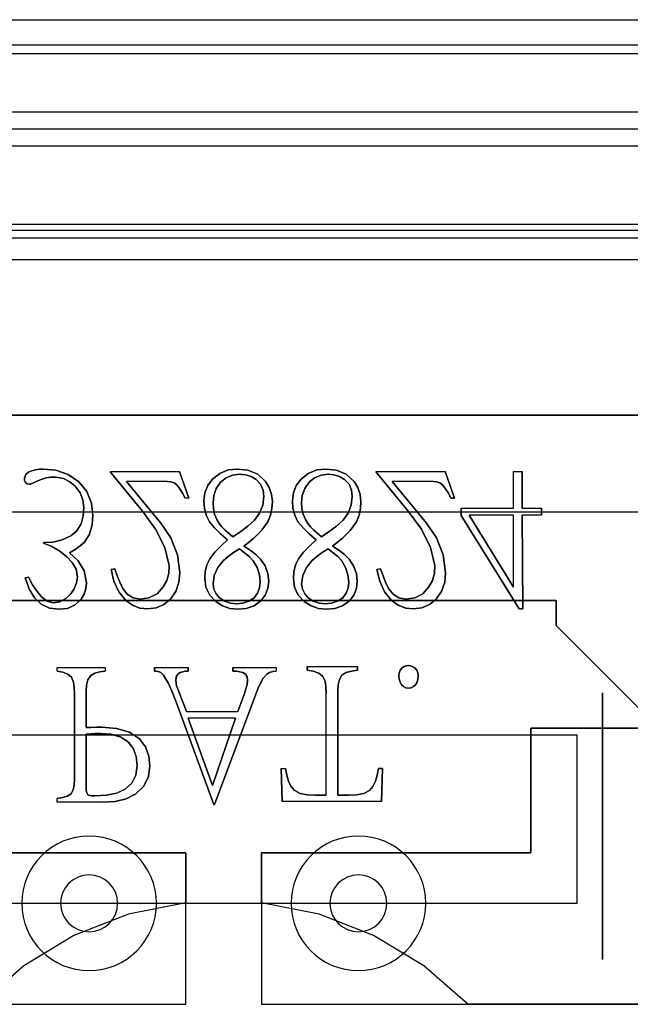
# Model space of a CAD drawing. Header units: millimetres. Extents: x 0 to 1524, y 0 to 1016.
# Tile 263 of 352: x 719.28 to 722.91, y 907.14 to 912.99. Entities that reach past the tile are written whole.
import ezdxf

# ---------------------------------------------------------------- set-up
doc = ezdxf.new("R2010")
doc.units = ezdxf.units.MM
doc.header["$LTSCALE"] = 83.82
doc.layers.get('0').update_dxf_attribs({"linetype": 'CONTINUOUS'})

msp = doc.modelspace()

# ---------------------------------------------------------------- linework, layer by layer
at = {"color": 4, "linetype": 'CONTINUOUS'}
for p, q in [((713.2444, 912.9884), (727.7444, 912.9884)), ((713.4444, 912.7884), (727.5444, 912.7884))]:
    msp.add_line(p, q, dxfattribs=at)
at = {"color": 7, "linetype": 'CONTINUOUS'}
for p, q in [((714.1944, 912.8384), (726.7944, 912.8384)), ((714.4944, 911.7384), (726.4944, 911.7384)), ((726.4169, 911.691), (714.5719, 911.691)), ((715.8944, 910.6384), (725.0944, 910.6384)), ((719.8216, 910.3049), (719.8216, 910.2994)), ((719.8216, 910.2994), (719.8216, 910.3049)), ((720.2874, 910.1459), (720.2308, 910.3049)), ((720.2308, 910.3049), (720.2874, 910.1459)), ((721.4003, 910.3049), (721.4003, 910.2994)), ((721.4003, 910.2994), (721.4003, 910.3049)), ((722.2675, 910.0872), (722.2675, 910.3049)), ((722.2675, 910.3049), (722.2675, 910.0872)), ((721.8443, 910.1459), (721.8661, 910.1459)), ((721.8661, 910.1459), (721.8443, 910.1459)), ((721.9057, 910.0872), (721.9057, 910.0425)), ((721.9057, 910.0425), (721.9057, 910.0872)), ((722.3828, 910.0446), (722.3828, 910.0872)), ((722.3828, 910.0872), (722.3828, 910.0446)), ((722.2712, 909.4874), (722.2675, 910.0446)), ((722.2675, 910.0446), (722.2712, 909.4874)), ((719.4227, 909.8815), (719.4227, 909.8783)), ((719.4227, 909.8783), (719.4227, 909.8815)), ((719.3334, 909.6758), (719.3139, 909.6714)), ((719.3139, 909.6714), (719.3334, 909.6758)), ((719.8466, 909.7248), (719.8248, 909.7215)), ((719.8248, 909.7215), (719.8466, 909.7248)), ((721.4253, 909.7248), (721.4035, 909.7215)), ((721.4035, 909.7215), (721.4253, 909.7248)), ((722.4694, 909.5384), (718.5194, 909.5384)), ((718.5194, 909.5384), (722.4694, 909.5384)), ((722.4694, 909.3884), (722.4694, 909.5384)), ((722.4694, 909.5384), (722.4694, 909.3884)), ((722.2499, 909.4874), (722.2712, 909.4874)), ((722.2712, 909.4874), (722.2499, 909.4874)), ((723.0694, 908.7884), (722.4694, 909.3884)), ((722.4694, 909.3884), (723.0694, 908.7884)), ((720.0828, 909.1405), (720.0828, 909.1187)), ((720.0828, 909.1187), (720.0828, 909.1405)), ((720.2819, 909.1187), (720.2819, 909.1405)), ((720.2819, 909.1405), (720.2819, 909.1187)), ((720.5485, 909.1405), (720.5485, 909.1187)), ((720.5485, 909.1187), (720.5485, 909.1405)), ((720.9896, 909.1447), (720.9896, 909.1229)), ((720.9896, 909.1229), (720.9896, 909.1447)), ((721.2889, 909.1229), (721.2889, 909.1447)), ((721.2889, 909.1447), (721.2889, 909.1229)), ((719.6078, 908.9826), (719.6078, 908.4744)), ((719.6078, 908.4744), (719.6078, 908.9826)), ((719.6763, 908.7824), (719.6763, 908.9978)), ((719.6763, 908.9978), (719.6763, 908.7824)), ((721.1725, 908.3806), (721.1725, 909.002)), ((721.1725, 909.002), (721.1725, 908.3806)), ((722.7444, 908.9884), (722.7444, 907.405)), ((722.7444, 907.405), (722.7444, 908.9884)), ((719.6763, 908.7432), (719.6763, 908.4266)), ((719.6763, 908.4266), (719.6763, 908.7432)), ((722.3194, 908.7784), (722.3194, 908.0384)), ((724.5944, 908.7784), (722.3194, 908.7784)), ((722.3194, 908.7784), (724.5944, 908.7784)), ((722.3194, 908.0384), (722.3194, 908.7784)), ((722.5944, 908.7384), (718.3944, 908.7384)), ((722.5944, 907.7384), (722.5944, 908.7384)), ((720.8352, 908.5385), (720.8416, 908.3437)), ((720.8416, 908.3437), (720.8352, 908.5385)), ((721.438, 908.5385), (721.4142, 908.5385)), ((721.4142, 908.5385), (721.438, 908.5385)), ((721.4316, 908.3437), (721.438, 908.5385)), ((721.438, 908.5385), (721.4316, 908.3437)), ((721.1028, 908.3806), (721.0375, 908.3806)), ((721.0375, 908.3806), (721.1028, 908.3806)), ((721.2357, 908.3806), (721.1725, 908.3806)), ((721.1725, 908.3806), (721.2357, 908.3806)), ((720.4354, 908.3253), (720.4397, 908.3253)), ((720.4397, 908.3253), (720.4354, 908.3253)), ((718.6694, 908.0384), (720.2694, 908.0384)), ((720.2694, 908.0384), (718.6694, 908.0384)), ((720.2694, 908.0384), (720.2694, 907.7416)), ((720.2694, 907.1384), (720.2694, 908.0384)), ((720.7194, 908.0384), (720.7194, 907.1384)), ((722.3194, 908.0384), (720.7194, 908.0384)), ((720.7194, 908.0384), (722.3194, 908.0384)), ((720.7194, 907.7416), (720.7194, 908.0384)), ((719.2694, 907.7384), (720.0694, 907.7384)), ((720.0694, 907.7384), (720.9194, 907.7384)), ((720.9194, 907.7384), (721.7194, 907.7384)), ((721.7194, 907.7384), (722.5944, 907.7384)), ((717.8444, 907.1384), (720.2694, 907.1384)), ((720.7194, 907.1384), (723.1444, 907.1384)), ((723.1444, 907.1384), (721.9446, 907.1384))]:
    msp.add_line(p, q, dxfattribs=at)
at = {"color": 6, "linetype": 'CONTINUOUS'}
for p, q in [((727.0944, 912.4384), (713.8944, 912.4384)), ((726.9949, 912.3389), (713.9939, 912.3389)), ((713.9939, 912.2389), (726.9949, 912.2389)), ((714.4894, 911.7734), (726.4994, 911.7734)), ((714.6694, 911.5634), (726.3194, 911.5634)), ((722.9944, 910.6384), (717.9944, 910.6384)), ((719.8216, 910.3049), (720.2308, 910.3049)), ((719.8216, 910.3049), (720.2308, 910.3049)), ((719.8216, 910.2994), (720.011, 910.0687)), ((720.011, 910.0687), (719.8216, 910.2994)), ((721.4003, 910.3049), (721.8095, 910.3049)), ((721.4003, 910.3049), (721.8095, 910.3049)), ((721.4003, 910.2994), (721.5897, 910.0687)), ((721.5897, 910.0687), (721.4003, 910.2994)), ((721.8661, 910.1459), (721.8095, 910.3049)), ((721.8095, 910.3049), (721.8661, 910.1459)), ((722.2159, 910.3049), (722.2675, 910.3049)), ((722.2159, 910.0872), (722.2159, 910.3049)), ((722.2159, 910.3049), (722.2675, 910.3049)), ((722.2159, 910.0872), (722.2159, 910.3049)), ((720.1198, 909.9968), (719.9162, 910.2449)), ((719.9162, 910.2449), (720.1198, 909.9968)), ((720.16, 910.2449), (719.9162, 910.2449)), ((720.16, 910.2449), (719.9162, 910.2449)), ((721.6986, 909.9968), (721.4949, 910.2449)), ((721.4949, 910.2449), (721.6986, 909.9968)), ((721.7387, 910.2449), (721.4949, 910.2449)), ((721.7387, 910.2449), (721.4949, 910.2449)), ((720.2874, 910.1459), (720.2656, 910.1459)), ((720.2874, 910.1459), (720.2656, 910.1459)), ((721.9057, 910.0872), (722.2159, 910.0872)), ((721.9057, 910.0872), (722.2159, 910.0872)), ((722.2675, 910.0872), (722.3828, 910.0872)), ((722.2675, 910.0872), (722.3828, 910.0872)), ((723.0694, 910.0634), (717.9194, 910.0634)), ((721.9057, 910.0425), (722.2499, 909.4874)), ((722.2499, 909.4874), (721.9057, 910.0425)), ((722.2159, 910.0446), (721.9525, 910.0446)), ((721.9525, 910.0446), (722.2159, 909.6171)), ((722.2159, 910.0446), (721.9525, 910.0446)), ((722.2159, 909.6171), (721.9525, 910.0446)), ((722.2159, 909.6171), (722.2159, 910.0446)), ((722.2159, 909.6171), (722.2159, 910.0446)), ((722.3828, 910.0446), (722.2675, 910.0446)), ((722.3828, 910.0446), (722.2675, 910.0446)), ((719.5044, 909.1405), (719.7906, 909.1405)), ((719.5044, 909.1187), (719.5044, 909.1405)), ((719.5044, 909.1405), (719.7906, 909.1405)), ((719.5044, 909.1187), (719.5044, 909.1405)), ((719.7906, 909.1405), (719.7906, 909.1187)), ((719.7906, 909.1405), (719.7906, 909.1187)), ((720.0828, 909.1405), (720.2819, 909.1405)), ((720.0828, 909.1405), (720.2819, 909.1405)), ((720.5485, 909.1405), (720.8065, 909.1405)), ((720.5485, 909.1405), (720.8065, 909.1405)), ((720.8065, 909.1405), (720.8065, 909.1187)), ((720.8065, 909.1405), (720.8065, 909.1187)), ((720.9896, 909.1447), (721.2889, 909.1447)), ((720.9896, 909.1447), (721.2889, 909.1447)), ((720.2732, 908.8782), (720.2188, 909.0163)), ((720.2188, 909.0163), (720.2732, 908.8782)), ((720.4397, 908.3253), (720.6977, 909.012)), ((720.6977, 909.012), (720.4397, 908.3253)), ((720.6171, 908.9859), (720.5779, 908.8782)), ((720.5779, 908.8782), (720.6171, 908.9859)), ((721.1028, 908.3806), (721.1028, 908.9868)), ((721.1028, 908.3806), (721.1028, 908.9868)), ((720.2156, 908.9228), (720.4354, 908.3253)), ((720.4354, 908.3253), (720.2156, 908.9228)), ((720.2732, 908.8782), (720.5779, 908.8782)), ((720.2732, 908.8782), (720.5779, 908.8782)), ((720.5639, 908.8378), (720.283, 908.8378)), ((720.283, 908.8378), (720.4266, 908.4385)), ((720.5639, 908.8378), (720.283, 908.8378)), ((720.4266, 908.4385), (720.283, 908.8378)), ((720.4266, 908.4385), (720.5639, 908.8378)), ((720.5639, 908.8378), (720.4266, 908.4385)), ((720.8352, 908.5385), (720.8602, 908.5385)), ((720.8352, 908.5385), (720.8602, 908.5385)), ((719.5044, 908.3395), (719.5044, 908.3613)), ((719.5044, 908.3395), (719.5044, 908.3613)), ((719.7808, 908.3395), (719.5044, 908.3395)), ((719.7808, 908.3395), (719.5044, 908.3395)), ((721.4316, 908.3437), (720.8416, 908.3437)), ((721.4316, 908.3437), (720.8416, 908.3437)), ((718.3944, 907.7384), (722.5944, 907.7384))]:
    msp.add_line(p, q, dxfattribs=at)
at = {"color": 7, "linetype": 'CONTINUOUS'}
for points in [[(719.4216, 910.3189), (719.3988, 910.3178), (719.3762, 910.3142), (719.3542, 910.3081)], [(719.3542, 910.3081), (719.3762, 910.3142), (719.3988, 910.3178), (719.4216, 910.3189)], [(719.3106, 910.2657), (719.3113, 910.2508), (719.3162, 910.2384), (719.3261, 910.2307), (719.3389, 910.2286)], [(719.3389, 910.2286), (719.3261, 910.2307), (719.3162, 910.2384), (719.3113, 910.2508), (719.3106, 910.2657)], [(720.6862, 910.257), (720.6562, 910.2746), (720.6228, 910.2845), (720.5884, 910.2874)], [(720.5884, 910.2874), (720.6228, 910.2845), (720.6562, 910.2746), (720.6862, 910.257)], [(719.3389, 910.2286), (719.3415, 910.2288), (719.344, 910.2291), (719.3464, 910.2297)], [(719.3464, 910.2297), (719.344, 910.2291), (719.3415, 910.2288), (719.3389, 910.2286)], [(719.6142, 910.2144), (719.6413, 910.1782), (719.658, 910.1363), (719.6632, 910.0916)], [(719.6632, 910.0916), (719.658, 910.1363), (719.6413, 910.1782), (719.6142, 910.2144)], [(720.2156, 910.2242), (720.2339, 910.2018), (720.25, 910.1752), (720.2656, 910.1459)], [(720.2656, 910.1459), (720.25, 910.1752), (720.2339, 910.2018), (720.2156, 910.2242)], [(720.4273, 910.2591), (720.3991, 910.2214), (720.3817, 910.1776), (720.3762, 910.1307)], [(720.3762, 910.1307), (720.3817, 910.1776), (720.3991, 910.2214), (720.4273, 910.2591)], [(720.732, 910.1546), (720.7275, 910.1927), (720.7122, 910.2282), (720.6862, 910.257)], [(720.6862, 910.257), (720.7122, 910.2282), (720.7275, 910.1927), (720.732, 910.1546)], [(720.7831, 910.1253), (720.7787, 910.1678), (720.765, 910.2083), (720.7428, 910.2449)], [(720.7428, 910.2449), (720.765, 910.2083), (720.7787, 910.1678), (720.7831, 910.1253)], [(721.2582, 910.1546), (721.2537, 910.1927), (721.2385, 910.2282), (721.2125, 910.257)], [(721.2125, 910.257), (721.2385, 910.2282), (721.2537, 910.1927), (721.2582, 910.1546)], [(721.7943, 910.2242), (721.8126, 910.2018), (721.8287, 910.1752), (721.8443, 910.1459)], [(721.8443, 910.1459), (721.8287, 910.1752), (721.8126, 910.2018), (721.7943, 910.2242)], [(720.3762, 910.1307), (720.3793, 910.0864), (720.3897, 910.0439), (720.4088, 910.0055)], [(720.4088, 910.0055), (720.3897, 910.044), (720.3793, 910.0864), (720.3762, 910.1307)], [(720.4305, 910.1177), (720.4328, 910.0836), (720.4403, 910.0502), (720.4534, 910.0185)], [(720.4534, 910.0185), (720.4403, 910.0502), (720.4328, 910.0836), (720.4305, 910.1177)], [(720.757, 910.0055), (720.7728, 910.0438), (720.7808, 910.0843), (720.7831, 910.1253)], [(720.7831, 910.1253), (720.7808, 910.0843), (720.7728, 910.0438), (720.757, 910.0055)], [(720.9024, 910.1307), (720.9055, 910.0864), (720.9159, 910.0439), (720.935, 910.0055)], [(720.935, 910.0055), (720.9159, 910.044), (720.9055, 910.0864), (720.9024, 910.1307)], [(720.9797, 910.0185), (720.9929, 909.9961), (721.0091, 909.9758), (721.0275, 909.9576)], [(721.0275, 909.9576), (721.0091, 909.9758), (720.9929, 909.9961), (720.9797, 910.0185)], [(720.5013, 909.9576), (720.5171, 909.9433), (720.5331, 909.9292), (720.5492, 909.9152)], [(720.5492, 909.9152), (720.5331, 909.9292), (720.5171, 909.9433), (720.5013, 909.9576)], [(719.5783, 909.8217), (719.6112, 909.8412), (719.6411, 909.8618), (719.6665, 909.8847)], [(719.6665, 909.8847), (719.6411, 909.8618), (719.6112, 909.8412), (719.5783, 909.8217)], [(720.7135, 909.7825), (720.6848, 909.811), (720.6514, 909.8368), (720.6145, 909.8608)], [(720.6145, 909.8608), (720.6514, 909.8368), (720.6848, 909.811), (720.7135, 909.7825)], [(719.562, 909.7976), (719.5939, 909.7631), (719.6166, 909.7231), (719.625, 909.679)], [(719.625, 909.679), (719.6166, 909.7232), (719.5938, 909.7632), (719.562, 909.7976)], [(719.6784, 909.6432), (719.6657, 909.7133), (719.6295, 909.7739), (719.5783, 909.8217)], [(719.5783, 909.8217), (719.6295, 909.7739), (719.6657, 909.7133), (719.6784, 909.6432)], [(720.5884, 909.8444), (720.5531, 909.822), (720.5204, 909.7984), (720.4915, 909.7727)], [(720.4915, 909.7727), (720.5204, 909.7984), (720.5531, 909.822), (720.5884, 909.8444)], [(720.6688, 909.7727), (720.6453, 909.7981), (720.6181, 909.8217), (720.5884, 909.8444)], [(720.5884, 909.8444), (720.6181, 909.8217), (720.6453, 909.7981), (720.6688, 909.7727)], [(720.1698, 909.7454), (720.1677, 909.7005), (720.1555, 909.6574), (720.1339, 909.618)], [(720.1339, 909.618), (720.1555, 909.6574), (720.1677, 909.7005), (720.1698, 909.7454)], [(720.412, 909.7857), (720.3939, 909.7487), (720.3844, 909.7089), (720.3815, 909.6682)], [(720.3815, 909.6682), (720.3844, 909.7089), (720.3939, 909.7487), (720.412, 909.7857)], [(720.9382, 909.7857), (720.9201, 909.7487), (720.9106, 909.7089), (720.9077, 909.6682)], [(720.9077, 909.6682), (720.9106, 909.7089), (720.9201, 909.7487), (720.9382, 909.7857)], [(721.2876, 909.6519), (721.2823, 909.6988), (721.2661, 909.7432), (721.2397, 909.7825)], [(721.2397, 909.7825), (721.2661, 909.7432), (721.2823, 909.6988), (721.2876, 909.6519)], [(721.4732, 909.6093), (721.456, 909.6457), (721.4406, 909.6844), (721.4253, 909.7248)], [(721.4253, 909.7248), (721.4406, 909.6844), (721.456, 909.6457), (721.4732, 909.6093)], [(719.6479, 909.5463), (719.6649, 909.5762), (719.6751, 909.609), (719.6784, 909.6432)], [(719.6784, 909.6432), (719.6751, 909.609), (719.6649, 909.5762), (719.6479, 909.5463)], [(721.2017, 909.5539), (721.2217, 909.5812), (721.2331, 909.6129), (721.2365, 909.6464)], [(721.2365, 909.6464), (721.2331, 909.6129), (721.2217, 909.5812), (721.2017, 909.5539)], [(721.2408, 909.5353), (721.2671, 909.5695), (721.2827, 909.6094), (721.2876, 909.6519)], [(721.2876, 909.6519), (721.2827, 909.6094), (721.2671, 909.5695), (721.2408, 909.5353)], [(719.5849, 909.5768), (719.5561, 909.549), (719.5205, 909.53), (719.4804, 909.5234)], [(719.4804, 909.5234), (719.5205, 909.53), (719.5561, 909.549), (719.5849, 909.5768)], [(720.0436, 909.4874), (720.0924, 909.4937), (720.1374, 909.5131), (720.1753, 909.544)], [(720.1753, 909.544), (720.1374, 909.5131), (720.0924, 909.4937), (720.0436, 909.4874)], [(720.4697, 909.5527), (720.5002, 909.5327), (720.5348, 909.5213), (720.5709, 909.5179)], [(720.5709, 909.5179), (720.5348, 909.5213), (720.5002, 909.5327), (720.4697, 909.5527)], [(720.9959, 909.5527), (721.0265, 909.5327), (721.0611, 909.5213), (721.0972, 909.5179)], [(721.0972, 909.5179), (721.0611, 909.5213), (721.0265, 909.5327), (720.9959, 909.5527)], [(721.0972, 909.5179), (721.1345, 909.5212), (721.1703, 909.5327), (721.2017, 909.5539)], [(721.2017, 909.5539), (721.1703, 909.5327), (721.1345, 909.5212), (721.0972, 909.5179)], [(721.5912, 909.1513), (721.5778, 909.1496), (721.5652, 909.1448), (721.5541, 909.1371)], [(721.5541, 909.1371), (721.5652, 909.1448), (721.5778, 909.1496), (721.5912, 909.1513)], [(721.6292, 909.1371), (721.6177, 909.1445), (721.6049, 909.1495), (721.5912, 909.1513)], [(721.5912, 909.1513), (721.6049, 909.1495), (721.6177, 909.1445), (721.6292, 909.1371)], [(719.6763, 908.9978), (719.6788, 909.0338), (719.6872, 909.066), (719.7036, 909.0915)], [(719.7036, 909.0915), (719.6872, 909.066), (719.6788, 909.0338), (719.6763, 908.9978)], [(720.0828, 909.1187), (720.0922, 909.117), (720.1017, 909.1152), (720.1111, 909.1132)], [(720.1111, 909.1132), (720.1017, 909.1152), (720.0922, 909.117), (720.0828, 909.1187)], [(720.6084, 909.11), (720.6233, 909.0997), (720.6328, 909.0834), (720.6356, 909.0642)], [(720.6356, 909.0642), (720.6328, 909.0834), (720.6233, 909.0997), (720.6084, 909.11)], [(720.7499, 909.1002), (720.7664, 909.1093), (720.7857, 909.115), (720.8065, 909.1187)], [(720.8065, 909.1187), (720.7857, 909.115), (720.7664, 909.1093), (720.7499, 909.1002)], [(721.1725, 909.002), (721.1745, 909.0365), (721.1818, 909.0678), (721.1965, 909.0934)], [(721.1965, 909.0934), (721.1818, 909.0678), (721.1745, 909.0365), (721.1725, 909.002)], [(721.1965, 909.0934), (721.2218, 909.1096), (721.2535, 909.1186), (721.2889, 909.1229)], [(721.2889, 909.1229), (721.2535, 909.1186), (721.2218, 909.1096), (721.1965, 909.0934)], [(720.2188, 909.0163), (720.214, 909.0312), (720.2111, 909.0473), (720.2101, 909.0642)], [(720.2101, 909.0642), (720.2111, 909.0473), (720.214, 909.0312), (720.2188, 909.0163)], [(721.5509, 909.037), (721.5619, 909.026), (721.5757, 909.0187), (721.5912, 909.0163)], [(721.5912, 909.0163), (721.5757, 909.0187), (721.5619, 909.026), (721.5509, 909.037)], [(721.5912, 909.0163), (721.6072, 909.0188), (721.6216, 909.0262), (721.6336, 909.037)], [(721.6336, 909.037), (721.6216, 909.0262), (721.6072, 909.0188), (721.5912, 909.0163)], [(719.6763, 908.4266), (719.6771, 908.4103), (719.6802, 908.3953), (719.6873, 908.383)], [(719.6873, 908.383), (719.6802, 908.3953), (719.6771, 908.4103), (719.6763, 908.4266)], [(721.0375, 908.3806), (720.9902, 908.383), (720.9474, 908.3915), (720.9124, 908.41)], [(720.9124, 908.41), (720.9474, 908.3915), (720.9902, 908.383), (721.0375, 908.3806)], [(720.2694, 907.7416), (719.9284, 907.6731), (719.6041, 907.5469), (719.3065, 907.3669), (719.0442, 907.1384)], [(721.9446, 907.1384), (721.6823, 907.3669), (721.3846, 907.5469), (721.0604, 907.6731), (720.7194, 907.7416)]]:
    msp.add_lwpolyline(points, dxfattribs=at)
at = {"color": 6, "linetype": 'CONTINUOUS'}
for points in [[(719.6328, 910.2428), (719.5695, 910.2864), (719.4973, 910.3114), (719.4216, 910.3189)], [(719.4216, 910.3189), (719.4973, 910.3114), (719.5695, 910.2864), (719.6328, 910.2428)], [(720.5753, 910.3189), (720.5213, 910.313), (720.4704, 910.2931), (720.4273, 910.2591)], [(720.4273, 910.2591), (720.4704, 910.2931), (720.5213, 910.313), (720.5753, 910.3189)], [(720.7428, 910.2449), (720.696, 910.2884), (720.6375, 910.3122), (720.5753, 910.3189)], [(720.5753, 910.3189), (720.6375, 910.3122), (720.696, 910.2884), (720.7428, 910.2449)], [(721.1015, 910.3189), (721.0475, 910.313), (720.9967, 910.2931), (720.9535, 910.2591)], [(720.9535, 910.2591), (720.9967, 910.2931), (721.0475, 910.313), (721.1015, 910.3189)], [(721.2691, 910.2449), (721.2222, 910.2884), (721.1637, 910.3122), (721.1015, 910.3189)], [(721.1015, 910.3189), (721.1637, 910.3122), (721.2222, 910.2884), (721.2691, 910.2449)], [(719.3542, 910.3081), (719.3343, 910.2992), (719.318, 910.2853), (719.3106, 910.2657)], [(719.3106, 910.2657), (719.318, 910.2853), (719.3343, 910.2992), (719.3542, 910.3081)], [(719.4096, 910.257), (719.4382, 910.2657), (719.4677, 910.2707), (719.4978, 910.271)], [(719.4978, 910.271), (719.4677, 910.2707), (719.4382, 910.2657), (719.4096, 910.257)], [(719.4978, 910.271), (719.5412, 910.2624), (719.5807, 910.2428), (719.6142, 910.2144)], [(719.6142, 910.2144), (719.5807, 910.2428), (719.5412, 910.2624), (719.4978, 910.271)], [(720.5884, 910.2874), (720.5469, 910.2828), (720.508, 910.2671), (720.4752, 910.2405)], [(720.4752, 910.2405), (720.508, 910.2671), (720.5469, 910.2828), (720.5884, 910.2874)], [(721.1146, 910.2874), (721.0731, 910.2828), (721.0342, 910.2671), (721.0014, 910.2405)], [(721.0014, 910.2405), (721.0342, 910.2671), (721.0731, 910.2828), (721.1146, 910.2874)], [(721.2125, 910.257), (721.1824, 910.2746), (721.149, 910.2845), (721.1146, 910.2874)], [(721.1146, 910.2874), (721.149, 910.2845), (721.1824, 910.2746), (721.2125, 910.257)], [(719.3464, 910.2297), (719.368, 910.2391), (719.3891, 910.2482), (719.4096, 910.257)], [(719.4096, 910.257), (719.3891, 910.2482), (719.368, 910.2391), (719.3464, 910.2297)], [(719.7165, 910.0437), (719.7082, 910.1168), (719.6803, 910.1854), (719.6328, 910.2428)], [(719.6328, 910.2428), (719.6803, 910.1854), (719.7082, 910.1168), (719.7165, 910.0437)], [(720.16, 910.2449), (720.18, 910.243), (720.1993, 910.2365), (720.2156, 910.2242)], [(720.2156, 910.2242), (720.1993, 910.2365), (720.18, 910.243), (720.16, 910.2449)], [(720.4752, 910.2405), (720.4492, 910.2039), (720.4347, 910.1617), (720.4305, 910.1177)], [(720.4305, 910.1177), (720.4347, 910.1617), (720.4492, 910.2039), (720.4752, 910.2405)], [(720.9535, 910.2591), (720.9253, 910.2214), (720.908, 910.1776), (720.9024, 910.1307)], [(720.9024, 910.1307), (720.908, 910.1776), (720.9253, 910.2214), (720.9535, 910.2591)], [(721.0014, 910.2405), (720.9754, 910.2039), (720.961, 910.1617), (720.9568, 910.1177)], [(720.9568, 910.1177), (720.961, 910.1617), (720.9754, 910.2039), (721.0014, 910.2405)], [(721.3094, 910.1253), (721.3049, 910.1678), (721.2912, 910.2083), (721.2691, 910.2449)], [(721.2691, 910.2449), (721.2912, 910.2083), (721.3049, 910.1678), (721.3094, 910.1253)], [(721.7387, 910.2449), (721.7588, 910.243), (721.778, 910.2365), (721.7943, 910.2242)], [(721.7943, 910.2242), (721.778, 910.2365), (721.7588, 910.243), (721.7387, 910.2449)], [(720.6765, 910.0142), (720.7065, 910.0558), (720.7257, 910.1034), (720.732, 910.1546)], [(720.732, 910.1546), (720.7257, 910.1034), (720.7065, 910.0558), (720.6765, 910.0142)], [(721.2028, 910.0142), (721.2328, 910.0558), (721.252, 910.1034), (721.2582, 910.1546)], [(721.2582, 910.1546), (721.252, 910.1034), (721.2328, 910.0558), (721.2028, 910.0142)], [(719.6632, 910.0916), (719.6597, 910.0416), (719.6469, 909.994), (719.6222, 909.9524), (719.5859, 909.9218)], [(719.5859, 909.9218), (719.6222, 909.9524), (719.6469, 909.994), (719.6597, 910.0416), (719.6632, 910.0916)], [(720.9568, 910.1177), (720.9591, 910.0836), (720.9665, 910.0502), (720.9797, 910.0185)], [(720.9797, 910.0185), (720.9665, 910.0502), (720.9591, 910.0836), (720.9568, 910.1177)], [(721.2832, 910.0055), (721.299, 910.0438), (721.3071, 910.0843), (721.3094, 910.1253)], [(721.3094, 910.1253), (721.3071, 910.0843), (721.299, 910.0438), (721.2832, 910.0055)], [(719.6665, 909.8847), (719.6965, 909.9325), (719.7121, 909.9869), (719.7165, 910.0437)], [(719.7165, 910.0437), (719.712, 909.9869), (719.6964, 909.9324), (719.6665, 909.8847)], [(720.011, 910.0687), (720.0895, 909.9606), (720.1449, 909.8522), (720.1698, 909.7454)], [(720.1698, 909.7454), (720.1449, 909.8522), (720.0895, 909.9606), (720.011, 910.0687)], [(721.5897, 910.0687), (721.6682, 909.9606), (721.7236, 909.8522), (721.7485, 909.7454)], [(721.7485, 909.7454), (721.7236, 909.8522), (721.6682, 909.9606), (721.5897, 910.0687)], [(720.234, 909.703), (720.22, 909.8098), (720.1799, 909.909), (720.1198, 909.9968)], [(720.1198, 909.9968), (720.1799, 909.909), (720.22, 909.8098), (720.234, 909.703)], [(720.4088, 910.0055), (720.4392, 909.969), (720.4757, 909.9339), (720.5165, 909.8989)], [(720.5165, 909.8989), (720.4757, 909.9339), (720.4392, 909.969), (720.4088, 910.0055)], [(720.4534, 910.0185), (720.4666, 909.9961), (720.4829, 909.9758), (720.5013, 909.9576)], [(720.5013, 909.9576), (720.4829, 909.9758), (720.4666, 909.9961), (720.4534, 910.0185)], [(720.5492, 909.9152), (720.5953, 909.9472), (720.6381, 909.9798), (720.6765, 910.0142)], [(720.6765, 910.0142), (720.6381, 909.9798), (720.5953, 909.9472), (720.5492, 909.9152)], [(720.6145, 909.8608), (720.6708, 909.9065), (720.7194, 909.9542), (720.757, 910.0055)], [(720.757, 910.0055), (720.7194, 909.9542), (720.6708, 909.9065), (720.6145, 909.8608)], [(720.935, 910.0055), (720.9654, 909.969), (721.002, 909.9339), (721.0427, 909.8989)], [(721.0427, 909.8989), (721.002, 909.9339), (720.9654, 909.969), (720.935, 910.0055)], [(721.0754, 909.9152), (721.1215, 909.9472), (721.1644, 909.9798), (721.2028, 910.0142)], [(721.2028, 910.0142), (721.1644, 909.9798), (721.1215, 909.9472), (721.0754, 909.9152)], [(721.1407, 909.8608), (721.197, 909.9065), (721.2456, 909.9542), (721.2832, 910.0055)], [(721.2832, 910.0055), (721.2456, 909.9542), (721.197, 909.9065), (721.1407, 909.8608)], [(721.8127, 909.703), (721.7987, 909.8098), (721.7586, 909.909), (721.6986, 909.9968)], [(721.6986, 909.9968), (721.7586, 909.909), (721.7987, 909.8098), (721.8127, 909.703)], [(719.5859, 909.9218), (719.5345, 909.8976), (719.4794, 909.8839), (719.4227, 909.8815)], [(719.4227, 909.8815), (719.4794, 909.8839), (719.5345, 909.8976), (719.5859, 909.9218)], [(721.0275, 909.9576), (721.0434, 909.9433), (721.0594, 909.9292), (721.0754, 909.9152)], [(721.0754, 909.9152), (721.0594, 909.9292), (721.0434, 909.9433), (721.0275, 909.9576)], [(719.4227, 909.8783), (719.4724, 909.8577), (719.5194, 909.831), (719.562, 909.7976)], [(719.562, 909.7976), (719.5194, 909.831), (719.4724, 909.8577), (719.4227, 909.8783)], [(720.5165, 909.8989), (720.477, 909.8614), (720.4416, 909.8241), (720.412, 909.7857)], [(720.412, 909.7857), (720.4416, 909.8241), (720.477, 909.8614), (720.5165, 909.8989)], [(721.0427, 909.8989), (721.0033, 909.8614), (720.9678, 909.8241), (720.9382, 909.7857)], [(720.9382, 909.7857), (720.9678, 909.8241), (721.0033, 909.8614), (721.0427, 909.8989)], [(721.2397, 909.7825), (721.211, 909.811), (721.1776, 909.8368), (721.1407, 909.8608)], [(721.1407, 909.8608), (721.1776, 909.8368), (721.211, 909.811), (721.2397, 909.7825)], [(721.1146, 909.8444), (721.0793, 909.822), (721.0467, 909.7984), (721.0177, 909.7727)], [(721.0177, 909.7727), (721.0467, 909.7984), (721.0793, 909.822), (721.1146, 909.8444)], [(721.195, 909.7727), (721.1715, 909.7981), (721.1443, 909.8217), (721.1146, 909.8444)], [(721.1146, 909.8444), (721.1443, 909.8217), (721.1715, 909.7981), (721.195, 909.7727)], [(720.4915, 909.7727), (720.4593, 909.733), (720.4378, 909.6864), (720.4305, 909.6355)], [(720.4305, 909.6355), (720.4378, 909.6864), (720.4593, 909.733), (720.4915, 909.7727)], [(720.7102, 909.6464), (720.7059, 909.6911), (720.692, 909.7339), (720.6688, 909.7727)], [(720.6688, 909.7727), (720.692, 909.7339), (720.7059, 909.6911), (720.7102, 909.6464)], [(720.7614, 909.6519), (720.7561, 909.6988), (720.7399, 909.7432), (720.7135, 909.7825)], [(720.7135, 909.7825), (720.7399, 909.7432), (720.7561, 909.6988), (720.7614, 909.6519)], [(721.0177, 909.7727), (720.9856, 909.733), (720.9641, 909.6864), (720.9568, 909.6355)], [(720.9568, 909.6355), (720.9641, 909.6864), (720.9856, 909.733), (721.0177, 909.7727)], [(721.2365, 909.6464), (721.2322, 909.6911), (721.2183, 909.7339), (721.195, 909.7727)], [(721.195, 909.7727), (721.2183, 909.7339), (721.2322, 909.6911), (721.2365, 909.6464)], [(721.7485, 909.7454), (721.7464, 909.7005), (721.7342, 909.6574), (721.7126, 909.618)], [(721.7126, 909.618), (721.7342, 909.6574), (721.7464, 909.7005), (721.7485, 909.7454)], [(719.4804, 909.5234), (719.4453, 909.5332), (719.4133, 909.558), (719.3849, 909.5912), (719.3586, 909.6309), (719.3334, 909.6758)], [(719.3334, 909.6758), (719.3585, 909.6309), (719.3849, 909.5913), (719.4133, 909.558), (719.4453, 909.5332), (719.4804, 909.5234)], [(719.625, 909.679), (719.62, 909.6418), (719.6058, 909.6073), (719.5849, 909.5768)], [(719.5849, 909.5768), (719.6058, 909.6073), (719.62, 909.6418), (719.625, 909.679)], [(719.8248, 909.7215), (719.8421, 909.6523), (719.8707, 909.5894), (719.913, 909.5376)], [(719.913, 909.5376), (719.8706, 909.5895), (719.842, 909.6524), (719.8248, 909.7215)], [(719.8944, 909.6093), (719.8773, 909.6457), (719.8619, 909.6844), (719.8466, 909.7248)], [(719.8466, 909.7248), (719.8619, 909.6844), (719.8773, 909.6457), (719.8944, 909.6093)], [(720.1753, 909.544), (720.2088, 909.5915), (720.2281, 909.6458), (720.234, 909.703)], [(720.234, 909.703), (720.2281, 909.6458), (720.2088, 909.5915), (720.1753, 909.544)], [(721.4035, 909.7215), (721.4208, 909.6523), (721.4494, 909.5894), (721.4917, 909.5376)], [(721.4917, 909.5376), (721.4493, 909.5895), (721.4208, 909.6524), (721.4035, 909.7215)], [(721.754, 909.544), (721.7875, 909.5915), (721.8069, 909.6458), (721.8127, 909.703)], [(721.8127, 909.703), (721.8069, 909.6458), (721.7875, 909.5915), (721.754, 909.544)], [(719.3139, 909.6714), (719.3374, 909.6059), (719.369, 909.5539), (719.4098, 909.5157), (719.4594, 909.4928), (719.5162, 909.4854)], [(719.5162, 909.4854), (719.4596, 909.4928), (719.41, 909.5156), (719.369, 909.5539), (719.3373, 909.606), (719.3139, 909.6714)], [(720.1339, 909.618), (720.0978, 909.5779), (720.0501, 909.5528), (719.9968, 909.5452)], [(719.9968, 909.5452), (720.0501, 909.5528), (720.0978, 909.5779), (720.1339, 909.618)], [(720.3815, 909.6682), (720.3885, 909.6167), (720.411, 909.5698), (720.4468, 909.5321)], [(720.4468, 909.5321), (720.411, 909.5698), (720.3885, 909.6167), (720.3815, 909.6682)], [(720.4305, 909.6355), (720.4352, 909.6043), (720.4491, 909.5763), (720.4697, 909.5527)], [(720.4697, 909.5527), (720.4491, 909.5763), (720.4352, 909.6043), (720.4305, 909.6355)], [(720.6754, 909.5539), (720.6954, 909.5812), (720.7069, 909.6129), (720.7102, 909.6464)], [(720.7102, 909.6464), (720.7069, 909.6129), (720.6954, 909.5812), (720.6754, 909.5539)], [(720.7146, 909.5353), (720.7408, 909.5695), (720.7565, 909.6094), (720.7614, 909.6519)], [(720.7614, 909.6519), (720.7565, 909.6094), (720.7408, 909.5695), (720.7146, 909.5353)], [(720.9077, 909.6682), (720.9148, 909.6167), (720.9372, 909.5698), (720.973, 909.5321)], [(720.973, 909.5321), (720.9372, 909.5698), (720.9148, 909.6167), (720.9077, 909.6682)], [(720.9568, 909.6355), (720.9614, 909.6043), (720.9753, 909.5763), (720.9959, 909.5527)], [(720.9959, 909.5527), (720.9753, 909.5763), (720.9614, 909.6043), (720.9568, 909.6355)], [(721.7126, 909.618), (721.6765, 909.5779), (721.6289, 909.5528), (721.5755, 909.5452)], [(721.5755, 909.5452), (721.6289, 909.5528), (721.6765, 909.5779), (721.7126, 909.618)], [(719.9968, 909.5452), (719.9567, 909.5526), (719.9213, 909.5754), (719.8944, 909.6093)], [(719.8944, 909.6093), (719.9213, 909.5754), (719.9567, 909.5526), (719.9968, 909.5452)], [(721.5755, 909.5452), (721.5354, 909.5526), (721.5, 909.5754), (721.4732, 909.6093)], [(721.4732, 909.6093), (721.5, 909.5754), (721.5354, 909.5526), (721.5755, 909.5452)], [(719.5162, 909.4854), (719.5657, 909.491), (719.6117, 909.5109), (719.6479, 909.5463)], [(719.6479, 909.5463), (719.6117, 909.5109), (719.5657, 909.491), (719.5162, 909.4854)], [(719.913, 909.5376), (719.9519, 909.5098), (719.9964, 909.4929), (720.0436, 909.4874)], [(720.0436, 909.4874), (719.9964, 909.4929), (719.9519, 909.5098), (719.913, 909.5376)], [(720.4468, 909.5321), (720.4866, 909.5061), (720.5314, 909.4904), (720.5785, 909.4854)], [(720.5785, 909.4854), (720.5314, 909.4904), (720.4866, 909.5061), (720.4468, 909.5321)], [(720.5709, 909.5179), (720.6082, 909.5212), (720.6441, 909.5327), (720.6754, 909.5539)], [(720.6754, 909.5539), (720.6441, 909.5327), (720.6082, 909.5212), (720.5709, 909.5179)], [(720.5785, 909.4854), (720.6274, 909.4902), (720.674, 909.5064), (720.7146, 909.5353)], [(720.7146, 909.5353), (720.674, 909.5064), (720.6274, 909.4902), (720.5785, 909.4854)], [(720.973, 909.5321), (721.0129, 909.5061), (721.0577, 909.4904), (721.1048, 909.4854)], [(721.1048, 909.4854), (721.0577, 909.4904), (721.0129, 909.5061), (720.973, 909.5321)], [(721.1048, 909.4854), (721.1536, 909.4902), (721.2003, 909.5064), (721.2408, 909.5353)], [(721.2408, 909.5353), (721.2003, 909.5064), (721.1536, 909.4902), (721.1048, 909.4854)], [(721.4917, 909.5376), (721.5306, 909.5098), (721.5751, 909.4929), (721.6223, 909.4874)], [(721.6223, 909.4874), (721.5751, 909.4929), (721.5306, 909.5098), (721.4917, 909.5376)], [(721.6223, 909.4874), (721.6711, 909.4937), (721.7161, 909.5131), (721.754, 909.544)], [(721.754, 909.544), (721.7161, 909.5131), (721.6711, 909.4937), (721.6223, 909.4874)], [(719.5044, 909.1187), (719.5385, 909.1127), (719.568, 909.1009), (719.5892, 909.0816)], [(719.5892, 909.0816), (719.568, 909.1009), (719.5385, 909.1127), (719.5044, 909.1187)], [(719.7036, 909.0915), (719.7276, 909.1064), (719.7574, 909.1147), (719.7906, 909.1187)], [(719.7906, 909.1187), (719.7574, 909.1147), (719.7276, 909.1064), (719.7036, 909.0915)], [(720.1111, 909.1132), (720.1204, 909.1093), (720.1289, 909.1029), (720.1361, 909.0947)], [(720.1361, 909.0947), (720.1288, 909.1029), (720.1204, 909.1093), (720.1111, 909.1132)], [(720.1361, 909.0947), (720.1657, 909.0438), (720.1912, 908.9858), (720.2156, 908.9228)], [(720.2156, 908.9228), (720.1912, 908.9858), (720.1657, 909.0438), (720.1361, 909.0947)], [(720.2101, 909.0642), (720.2125, 909.0832), (720.2214, 909.0997), (720.2362, 909.11)], [(720.2362, 909.11), (720.2247, 909.103), (720.2161, 909.092), (720.2114, 909.0786), (720.2101, 909.0642)], [(720.2362, 909.11), (720.2503, 909.1147), (720.2657, 909.1172), (720.2819, 909.1187)], [(720.2819, 909.1187), (720.2657, 909.1172), (720.2503, 909.1147), (720.2362, 909.11)], [(720.5485, 909.1187), (720.5694, 909.1171), (720.5894, 909.1146), (720.6084, 909.11)], [(720.6084, 909.11), (720.5894, 909.1146), (720.5694, 909.1171), (720.5485, 909.1187)], [(720.6977, 909.012), (720.7119, 909.0461), (720.7287, 909.0763), (720.7499, 909.1002)], [(720.7499, 909.1002), (720.7287, 909.0763), (720.7119, 909.0461), (720.6977, 909.012)], [(720.9896, 909.1229), (721.0265, 909.1175), (721.0588, 909.1063), (721.0833, 909.0869)], [(721.0833, 909.0869), (721.0589, 909.1063), (721.0265, 909.1175), (720.9896, 909.1229)], [(721.5541, 909.1371), (721.543, 909.1232), (721.5366, 909.1067), (721.5346, 909.0892)], [(721.5346, 909.0892), (721.5366, 909.1067), (721.543, 909.1232), (721.5541, 909.1371)], [(721.6499, 909.0892), (721.6477, 909.1069), (721.6406, 909.1233), (721.6292, 909.1371)], [(721.6292, 909.1371), (721.6406, 909.1233), (721.6477, 909.1069), (721.6499, 909.0892)], [(719.5892, 909.0816), (719.6011, 909.0531), (719.6064, 909.0195), (719.6078, 908.9826)], [(719.6078, 908.9826), (719.6064, 909.0195), (719.6011, 909.0531), (719.5892, 909.0816)], [(720.6356, 909.0642), (720.6327, 909.0386), (720.6259, 909.0125), (720.6171, 908.9859)], [(720.6171, 908.9859), (720.6259, 909.0125), (720.6327, 909.0386), (720.6356, 909.0642)], [(721.0833, 909.0869), (721.0959, 909.0582), (721.1013, 909.0241), (721.1028, 908.9868)], [(721.1028, 908.9868), (721.1013, 909.0241), (721.0959, 909.0582), (721.0833, 909.0869)], [(721.5346, 909.0892), (721.5361, 909.0708), (721.5416, 909.053), (721.5509, 909.037)], [(721.5509, 909.037), (721.5416, 909.053), (721.5361, 909.0708), (721.5346, 909.0892)], [(721.6336, 909.037), (721.6429, 909.053), (721.6483, 909.0708), (721.6499, 909.0892)], [(721.6499, 909.0892), (721.6483, 909.0708), (721.6429, 909.053), (721.6336, 909.037)], [(719.77, 908.7845), (719.7383, 908.7843), (719.7071, 908.7838), (719.6763, 908.7824)], [(719.6763, 908.7824), (719.7071, 908.7838), (719.7383, 908.7843), (719.77, 908.7845)], [(719.7624, 908.7476), (719.7331, 908.7471), (719.7044, 908.7458), (719.6763, 908.7432)], [(719.6763, 908.7432), (719.7044, 908.7458), (719.7331, 908.7471), (719.7624, 908.7476)], [(719.9789, 908.5572), (719.9736, 908.612), (719.9561, 908.6608), (719.9239, 908.7008), (719.8786, 908.7282), (719.8244, 908.743), (719.7624, 908.7476)], [(719.7624, 908.7476), (719.8283, 908.7423), (719.884, 908.7258), (719.9284, 908.6967), (719.9584, 908.6565), (719.9742, 908.6094), (719.9789, 908.5572)], [(719.9941, 908.7148), (719.9347, 908.7556), (719.8578, 908.7779), (719.77, 908.7845)], [(719.77, 908.7845), (719.8577, 908.7779), (719.9347, 908.7556), (719.9941, 908.7148)], [(720.055, 908.5549), (720.0489, 908.6127), (720.0287, 908.6674), (719.9941, 908.7148)], [(719.9941, 908.7148), (720.0287, 908.6674), (720.0489, 908.6127), (720.055, 908.5549)], [(719.7276, 908.3764), (719.7968, 908.3805), (719.8565, 908.3929), (719.9076, 908.4159), (719.9473, 908.4517), (719.9714, 908.5), (719.9789, 908.5572)], [(719.9789, 908.5572), (719.9716, 908.5007), (719.9481, 908.4527), (719.9091, 908.4168), (719.8581, 908.3934), (719.7979, 908.3806), (719.7276, 908.3764)], [(719.9723, 908.3895), (720.0187, 908.4341), (720.0467, 908.4916), (720.055, 908.5549)], [(720.055, 908.5549), (720.0467, 908.4916), (720.0187, 908.4341), (719.9723, 908.3895)], [(720.9124, 908.41), (720.8929, 908.4339), (720.879, 908.4649), (720.8684, 908.4999), (720.8602, 908.5385)], [(720.8602, 908.5385), (720.8684, 908.4999), (720.879, 908.4649), (720.8929, 908.4339), (720.9124, 908.41)], [(721.4142, 908.5385), (721.4061, 908.4993), (721.3954, 908.4636), (721.3808, 908.4323), (721.3608, 908.4079)], [(721.3608, 908.4079), (721.3808, 908.4323), (721.3954, 908.4636), (721.4061, 908.4993), (721.4142, 908.5385)], [(719.6078, 908.4744), (719.6062, 908.4417), (719.6004, 908.4122), (719.5871, 908.3884)], [(719.5871, 908.3884), (719.6004, 908.4122), (719.6062, 908.4417), (719.6078, 908.4744)], [(719.5871, 908.3884), (719.5639, 908.3744), (719.5356, 908.3663), (719.5044, 908.3613)], [(719.5044, 908.3613), (719.5356, 908.3663), (719.5639, 908.3744), (719.5871, 908.3884)], [(719.7808, 908.3395), (719.8486, 908.3441), (719.9136, 908.3599), (719.9723, 908.3895)], [(719.9723, 908.3895), (719.9136, 908.3598), (719.8486, 908.3441), (719.7808, 908.3395)], [(721.3608, 908.4079), (721.3257, 908.3906), (721.283, 908.3829), (721.2357, 908.3806)], [(721.2357, 908.3806), (721.283, 908.3829), (721.3257, 908.3906), (721.3608, 908.4079)], [(719.6873, 908.383), (719.6993, 908.3784), (719.713, 908.3769), (719.7276, 908.3764)], [(719.7276, 908.3764), (719.713, 908.3769), (719.6993, 908.3784), (719.6873, 908.383)]]:
    msp.add_lwpolyline(points, dxfattribs=at)
for centre, start, end in [((719.6944, 907.7384), 0, 180), ((721.2944, 907.7384), 0, 180), ((719.6944, 907.7384), 180, 360), ((721.2944, 907.7384), 180, 360)]:
    msp.add_arc(centre, 0.4, start, end, dxfattribs=at)
at = {"color": 7, "linetype": 'CONTINUOUS'}
for centre, start, end in [((719.6944, 907.7384), 0, 180), ((721.2944, 907.7384), 0, 180), ((719.6944, 907.7384), 180, 360), ((721.2944, 907.7384), 180, 360)]:
    msp.add_arc(centre, 0.1691, start, end, dxfattribs=at)

doc.saveas('drawing.dxf')
